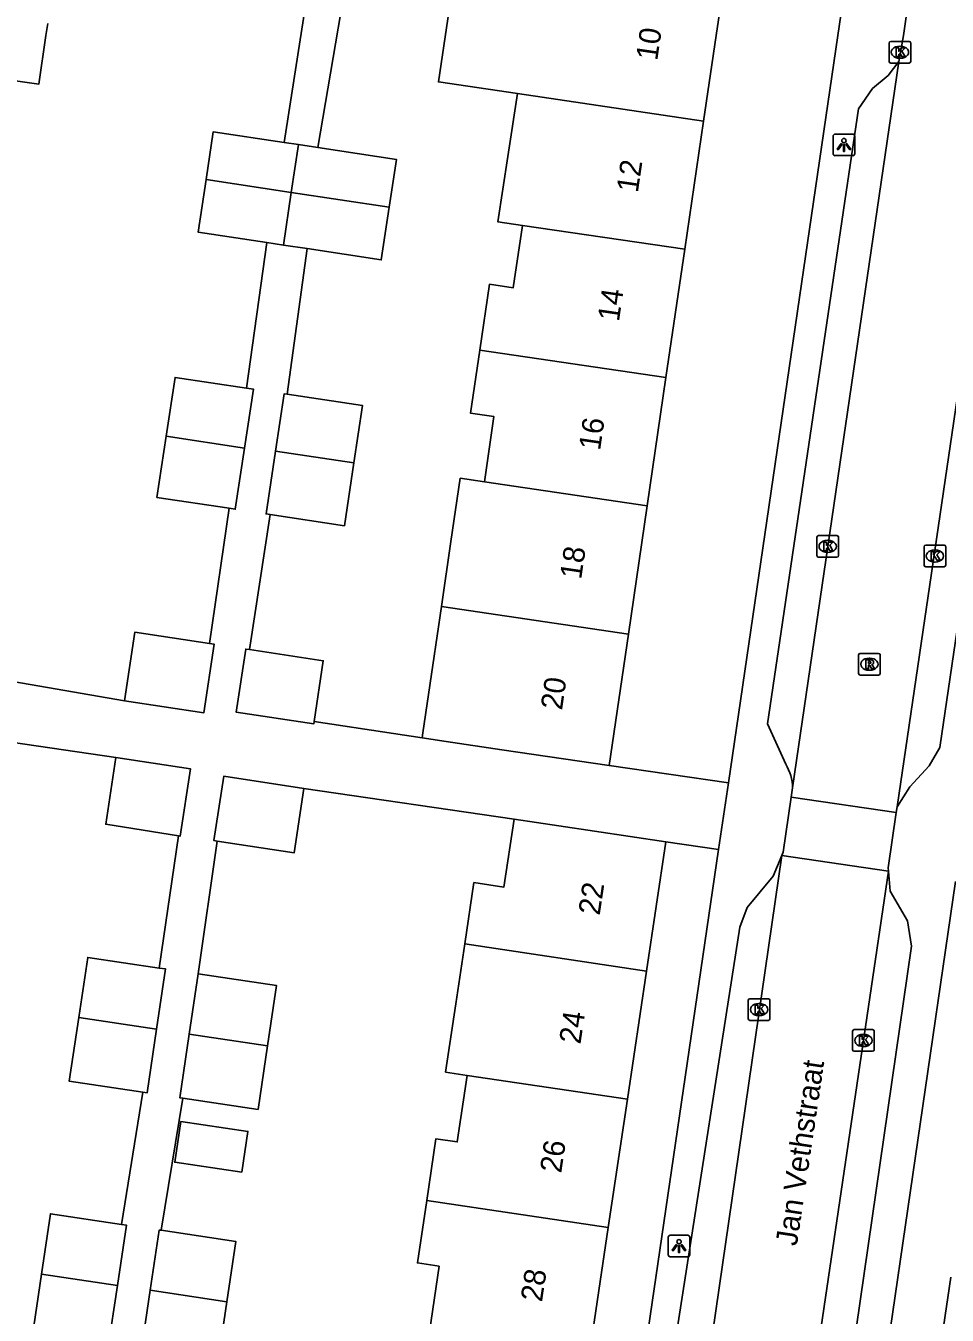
# Model space of a CAD drawing. Extents: x 163686 to 164493, y 382719 to 383870.
# Drawn here: x 164113.5 to 164156, y 382940.9 to 383000.5 of the extents above; entities that cross this region are included whole.
import ezdxf

# ---------------------------------------------------------------- set-up
doc = ezdxf.new("R2010")
doc.units = 0
for name, color, linetype in [('IMGEO_Kolk', 7, 'Continuous'), ('IMGEO_Lichtpunt', 7, 'Continuous'), ('IMGEO_Openbare_ruimte_label', 7, 'Continuous'), ('IMGEO_Pand', 7, 'Continuous'), ('IMGEO_Pand_nummerreeks', 7, 'Continuous'), ('IMGEO_Rijbaan_lokaal_open', 7, 'Continuous'), ('IMGEO_Rioolput', 7, 'Continuous'), ('IMGEO_Voetpad_open', 7, 'Continuous')]:
    doc.layers.add(name, color=color, linetype=linetype)

msp = doc.modelspace()

# ---------------------------------------------------------------- linework, layer by layer
at = {"layer": 'IMGEO_Kolk'}
for p, q in [((164153.419, 382999.732), (164154.271, 382999.732)), ((164153.344, 382998.806), (164153.344, 382999.658)), ((164153.832, 382999.512), (164153.857, 382999.512)), ((164154.345, 382999.658), (164154.345, 382998.806)), ((164154.271, 382998.732), (164153.419, 382998.732)), ((164153.855, 382998.952), (164153.83, 382998.952)), ((164150.007, 382975.99), (164150.007, 382976.842)), ((164150.082, 382976.916), (164150.934, 382976.916)), ((164150.495, 382976.696), (164150.52, 382976.696)), ((164151.008, 382976.842), (164151.008, 382975.99)), ((164155.032, 382976.473), (164155.884, 382976.473)), ((164150.934, 382975.916), (164150.082, 382975.916)), ((164150.518, 382976.136), (164150.493, 382976.136)), ((164154.957, 382975.547), (164154.957, 382976.399)), ((164155.445, 382976.253), (164155.47, 382976.253)), ((164155.958, 382976.399), (164155.958, 382975.547)), ((164155.884, 382975.473), (164155.032, 382975.473)), ((164155.468, 382975.693), (164155.443, 382975.693)), ((164146.841, 382954.601), (164146.841, 382955.453)), ((164146.916, 382955.527), (164147.768, 382955.527)), ((164147.329, 382955.307), (164147.354, 382955.307)), ((164147.842, 382955.453), (164147.842, 382954.601)), ((164147.768, 382954.527), (164146.916, 382954.527)), ((164147.352, 382954.747), (164147.327, 382954.747)), ((164151.657, 382953.173), (164151.657, 382954.025)), ((164151.732, 382954.099), (164152.584, 382954.099)), ((164152.145, 382953.879), (164152.17, 382953.879)), ((164152.658, 382954.025), (164152.658, 382953.173)), ((164152.168, 382953.319), (164152.143, 382953.319)), ((164152.584, 382953.099), (164151.732, 382953.099))]:
    msp.add_line(p, q, dxfattribs=at)
for points in [[(164153.419, 382999.732), (164154.271, 382999.732)], [(164153.344, 382998.806), (164153.344, 382999.658)], [(164153.665, 382999.432), (164153.788, 382999.432), (164153.788, 382999.281), (164153.918, 382999.432), (164154.082, 382999.432), (164153.936, 382999.281), (164154.089, 382999.032), (164153.937, 382999.032), (164153.852, 382999.196), (164153.788, 382999.129), (164153.788, 382999.032), (164153.665, 382999.032), (164153.665, 382999.432)], [(164154.345, 382999.658), (164154.345, 382998.806)], [(164154.271, 382998.732), (164153.419, 382998.732)], [(164150.007, 382975.99), (164150.007, 382976.842)], [(164150.082, 382976.916), (164150.934, 382976.916)], [(164150.328, 382976.616), (164150.451, 382976.616), (164150.451, 382976.465), (164150.581, 382976.616), (164150.745, 382976.616), (164150.599, 382976.465), (164150.752, 382976.216), (164150.6, 382976.216), (164150.515, 382976.38), (164150.451, 382976.313), (164150.451, 382976.216), (164150.328, 382976.216), (164150.328, 382976.616)], [(164151.008, 382976.842), (164151.008, 382975.99)], [(164155.032, 382976.473), (164155.884, 382976.473)], [(164150.934, 382975.916), (164150.082, 382975.916)], [(164154.957, 382975.547), (164154.957, 382976.399)], [(164155.278, 382976.173), (164155.401, 382976.173), (164155.401, 382976.022), (164155.531, 382976.173), (164155.695, 382976.173), (164155.549, 382976.022), (164155.702, 382975.773), (164155.55, 382975.773), (164155.465, 382975.937), (164155.401, 382975.87), (164155.401, 382975.773), (164155.278, 382975.773), (164155.278, 382976.173)], [(164155.958, 382976.399), (164155.958, 382975.547)], [(164155.884, 382975.473), (164155.032, 382975.473)], [(164146.841, 382954.601), (164146.841, 382955.453)], [(164146.916, 382955.527), (164147.768, 382955.527)], [(164147.162, 382955.227), (164147.285, 382955.227), (164147.285, 382955.076), (164147.415, 382955.227), (164147.579, 382955.227), (164147.433, 382955.076), (164147.586, 382954.827), (164147.434, 382954.827), (164147.349, 382954.991), (164147.285, 382954.924), (164147.285, 382954.827), (164147.162, 382954.827), (164147.162, 382955.227)], [(164147.842, 382955.453), (164147.842, 382954.601)], [(164147.768, 382954.527), (164146.916, 382954.527)], [(164151.657, 382953.173), (164151.657, 382954.025)], [(164151.732, 382954.099), (164152.584, 382954.099)], [(164152.658, 382954.025), (164152.658, 382953.173)], [(164151.978, 382953.799), (164152.101, 382953.799), (164152.101, 382953.648), (164152.231, 382953.799), (164152.395, 382953.799), (164152.249, 382953.648), (164152.402, 382953.399), (164152.25, 382953.399), (164152.165, 382953.563), (164152.101, 382953.496), (164152.101, 382953.399), (164151.978, 382953.399), (164151.978, 382953.799)], [(164152.584, 382953.099), (164151.732, 382953.099)]]:
    msp.add_lwpolyline(points, dxfattribs=at)
for centre, start, end in [((164153.421, 382999.656), 91.55205, 178.44795), ((164153.421, 382999.656), 91.55205, 178.44795), ((164154.269, 382999.656), 1.55205, 88.44795), ((164154.269, 382999.656), 1.55205, 88.44795), ((164153.421, 382998.808), 181.55205, 268.44795), ((164153.421, 382998.808), 181.55205, 268.44795), ((164154.269, 382998.808), 271.55205, 358.44795), ((164154.269, 382998.808), 271.55205, 358.44795), ((164150.084, 382976.84), 91.55205, 178.44795), ((164150.084, 382976.84), 91.55205, 178.44795), ((164150.932, 382976.84), 1.55205, 88.44795), ((164150.932, 382976.84), 1.55205, 88.44795), ((164155.034, 382976.397), 91.55205, 178.44795), ((164155.034, 382976.397), 91.55205, 178.44795), ((164155.882, 382976.397), 1.55205, 88.44795), ((164155.882, 382976.397), 1.55205, 88.44795), ((164150.084, 382975.992), 181.55205, 268.44795), ((164150.084, 382975.992), 181.55205, 268.44795), ((164150.932, 382975.992), 271.55205, 358.44795), ((164150.932, 382975.992), 271.55205, 358.44795), ((164155.034, 382975.549), 181.55205, 268.44795), ((164155.034, 382975.549), 181.55205, 268.44795), ((164155.882, 382975.549), 271.55205, 358.44795), ((164155.882, 382975.549), 271.55205, 358.44795), ((164146.918, 382955.451), 91.55205, 178.44795), ((164146.918, 382955.451), 91.55205, 178.44795), ((164147.766, 382955.451), 1.55205, 88.44795), ((164147.766, 382955.451), 1.55205, 88.44795), ((164146.918, 382954.603), 181.55205, 268.44795), ((164146.918, 382954.603), 181.55205, 268.44795), ((164147.766, 382954.603), 271.55205, 358.44795), ((164147.766, 382954.603), 271.55205, 358.44795), ((164151.734, 382954.023), 91.55205, 178.44795), ((164151.734, 382954.023), 91.55205, 178.44795), ((164152.582, 382954.023), 1.55205, 88.44795), ((164152.582, 382954.023), 1.55205, 88.44795), ((164151.734, 382953.175), 181.55205, 268.44795), ((164151.734, 382953.175), 181.55205, 268.44795), ((164152.582, 382953.175), 271.55205, 358.44795), ((164152.582, 382953.175), 271.55205, 358.44795)]:
    msp.add_arc(centre, 0.0765, start, end, dxfattribs=at)
for centre, major_axis, ratio, start_param, end_param in [((164153.831, 382999.232), (-0.387, 0.002), 0.722429, 4.712389, 7.853982), ((164153.856, 382999.232), (-0.39, 0.002), 0.717154, 1.570796, 4.712389), ((164150.494, 382976.416), (-0.387, 0.002), 0.722429, 4.712389, 7.853982), ((164150.519, 382976.416), (-0.39, 0.002), 0.717154, 1.570796, 4.712389), ((164155.444, 382975.973), (-0.387, 0.002), 0.722429, 4.712389, 7.853982), ((164155.469, 382975.973), (-0.39, 0.002), 0.717154, 1.570796, 4.712389), ((164147.328, 382955.027), (-0.387, 0.002), 0.722429, 4.712389, 7.853982), ((164147.353, 382955.027), (-0.39, 0.002), 0.717154, 1.570796, 4.712389), ((164152.144, 382953.599), (-0.387, 0.002), 0.722429, 4.712389, 7.853982), ((164152.169, 382953.599), (-0.39, 0.002), 0.717154, 1.570796, 4.712389)]:
    msp.add_ellipse(centre, major_axis=major_axis, ratio=ratio, start_param=start_param, end_param=end_param, dxfattribs=at)
at = {"layer": 'IMGEO_Lichtpunt'}
for p, q in [((164150.759, 382995.358), (164150.759, 382994.551)), ((164150.759, 382995.358), (164150.759, 382994.551)), ((164151.661, 382995.453), (164150.853, 382995.453)), ((164151.661, 382995.453), (164150.853, 382995.453)), ((164151.755, 382994.551), (164151.755, 382995.358)), ((164151.755, 382994.551), (164151.755, 382995.358)), ((164150.853, 382994.457), (164151.661, 382994.457)), ((164150.853, 382994.457), (164151.661, 382994.457)), ((164143.143, 382944.511), (164143.143, 382943.704)), ((164143.143, 382944.511), (164143.143, 382943.704)), ((164144.045, 382944.606), (164143.237, 382944.606)), ((164144.045, 382944.606), (164143.237, 382944.606)), ((164144.139, 382943.704), (164144.139, 382944.511)), ((164144.139, 382943.704), (164144.139, 382944.511)), ((164143.237, 382943.61), (164144.045, 382943.61)), ((164143.237, 382943.61), (164144.045, 382943.61))]:
    msp.add_line(p, q, dxfattribs=at)
for points in [[(164151.133, 382995.022), (164151.172, 382994.994), (164150.984, 382994.732), (164150.946, 382994.759), (164151.133, 382995.022)], [(164151.235, 382994.974), (164151.282, 382994.974), (164151.282, 382994.652), (164151.235, 382994.652), (164151.235, 382994.974)], [(164151.345, 382994.994), (164151.383, 382995.021), (164151.57, 382994.759), (164151.531, 382994.731), (164151.345, 382994.994)], [(164143.517, 382944.175), (164143.556, 382944.147), (164143.368, 382943.885), (164143.33, 382943.912), (164143.517, 382944.175)], [(164143.619, 382944.127), (164143.666, 382944.127), (164143.666, 382943.805), (164143.619, 382943.805), (164143.619, 382944.127)], [(164143.729, 382944.147), (164143.767, 382944.174), (164143.954, 382943.912), (164143.915, 382943.884), (164143.729, 382944.147)]]:
    msp.add_lwpolyline(points, dxfattribs=at)
for centre in [(164151.258, 382995.156), (164143.642, 382944.309)]:
    msp.add_circle(centre, 0.0994, dxfattribs=at)
for centre, start, end in [((164150.853, 382995.358), 90, 180), ((164150.853, 382995.358), 90, 180), ((164151.661, 382995.358), 0, 90), ((164151.661, 382995.358), 0, 90), ((164150.853, 382994.551), 180, 270), ((164150.853, 382994.551), 180, 270), ((164151.661, 382994.551), 270, 0), ((164151.661, 382994.551), 270, 360), ((164143.237, 382944.511), 90, 180), ((164143.237, 382944.511), 90, 180), ((164144.045, 382944.511), 0, 90), ((164144.045, 382944.511), 0, 90), ((164143.237, 382943.704), 180, 270), ((164143.237, 382943.704), 180, 270), ((164144.045, 382943.704), 270, 0), ((164144.045, 382943.704), 270, 360)]:
    msp.add_arc(centre, 0.0946, start, end, dxfattribs=at)
at = {"layer": 'IMGEO_Pand'}
for points in [[(164136.183, 382997.324), (164132.535, 382997.862), (164133.464, 383004.108)], [(164144.775, 382996.057), (164145.353, 383000), (164145.689, 383002.289)], [(164114.493, 383000.564), (164114.409, 383000), (164114.073, 382997.755), (164113.003, 382997.917), (164112.529, 382994.785)], [(164136.415, 382991.239), (164135.272, 382991.407), (164135.737, 382994.426), (164136.183, 382997.324)], [(164136.183, 382997.324), (164144.775, 382996.057)], [(164121.8, 382993.352), (164122.134, 382995.563), (164125.402, 382995.069)], [(164143.907, 382990.134), (164144.775, 382996.057)], [(164126.072, 382994.968), (164125.402, 382995.069)], [(164126.072, 382994.968), (164125.738, 382992.757)], [(164126.957, 382994.834), (164126.072, 382994.968)], [(164130.26, 382992.074), (164130.595, 382994.285), (164126.957, 382994.834)], [(164124.604, 382990.445), (164121.433, 382990.925), (164121.8, 382993.352)], [(164121.8, 382993.352), (164125.738, 382992.757)], [(164125.371, 382990.329), (164125.738, 382992.757)], [(164125.738, 382992.757), (164130.26, 382992.074)], [(164130.26, 382992.074), (164129.894, 382989.646), (164126.471, 382990.163)], [(164134.448, 382985.478), (164134.895, 382988.517), (164135.99, 382988.355), (164136.415, 382991.239)], [(164136.415, 382991.239), (164143.907, 382990.134)], [(164124.604, 382990.445), (164125.371, 382990.329)], [(164125.371, 382990.329), (164126.471, 382990.163)], [(164143.907, 382990.134), (164143.039, 382984.212)], [(164134.655, 382979.397), (164135.098, 382982.407), (164134.019, 382982.566), (164134.448, 382985.478)], [(164134.448, 382985.478), (164143.039, 382984.212)], [(164123.662, 382983.724), (164120.375, 382984.221), (164119.964, 382981.502)], [(164143.039, 382984.212), (164142.171, 382978.289)], [(164123.577, 382980.956), (164123.988, 382983.675), (164123.662, 382983.724)], [(164125.542, 382983.44), (164125.412, 382983.46), (164125.013, 382980.818)], [(164125.542, 382983.44), (164129.031, 382982.913), (164128.632, 382980.271)], [(164122.87, 382978.172), (164119.536, 382978.676), (164119.964, 382981.502)], [(164119.964, 382981.502), (164123.577, 382980.956)], [(164122.87, 382978.172), (164123.15, 382978.13), (164123.577, 382980.956)], [(164125.013, 382980.818), (164124.574, 382977.915), (164124.755, 382977.888)], [(164128.632, 382980.271), (164125.013, 382980.818)], [(164128.632, 382980.271), (164128.193, 382977.368), (164124.755, 382977.888)], [(164132.669, 382973.639), (164133.11, 382976.634), (164133.541, 382979.561), (164134.655, 382979.397)], [(164142.171, 382978.289), (164134.655, 382979.397)], [(164142.171, 382978.289), (164141.303, 382972.366)], [(164131.776, 382967.569), (164131.811, 382967.807), (164132.27, 382970.928), (164132.669, 382973.639)], [(164141.303, 382972.366), (164132.669, 382973.639)], [(164121.958, 382971.925), (164118.508, 382972.447), (164118.03, 382969.286)], [(164140.413, 382966.297), (164141.303, 382972.366)], [(164118.03, 382969.286), (164121.7, 382968.731), (164122.178, 382971.892), (164121.958, 382971.925)], [(164123.807, 382971.646), (164123.632, 382971.673), (164123.192, 382968.757), (164126.773, 382968.216), (164126.79, 382968.33)], [(164123.807, 382971.646), (164127.214, 382971.131), (164126.79, 382968.33)], [(164131.776, 382967.569), (164132.895, 382967.404), (164135.467, 382967.025), (164140.413, 382966.297)], [(164117.634, 382966.665), (164117.168, 382963.585), (164120.528, 382963.053)], [(164120.528, 382963.053), (164120.607, 382963.04), (164121.076, 382966.145), (164117.634, 382966.665)], [(164126.324, 382965.242), (164122.617, 382965.803), (164122.167, 382962.83), (164122.312, 382962.808)], [(164126.324, 382965.242), (164125.874, 382962.269), (164122.312, 382962.808)], [(164133.744, 382958.057), (164134.167, 382960.889), (164135.555, 382960.682), (164136.023, 382963.821)], [(164136.023, 382963.821), (164138.089, 382963.513), (164143.034, 382962.775)], [(164143.034, 382962.775), (164142.144, 382956.805)], [(164133.862, 382951.987), (164132.861, 382952.136), (164133.331, 382955.286), (164133.744, 382958.057)], [(164142.144, 382956.805), (164133.744, 382958.057)], [(164119.642, 382956.943), (164116.336, 382957.436), (164115.92, 382954.655)], [(164119.515, 382954.119), (164119.93, 382956.9), (164119.642, 382956.943)], [(164141.26, 382950.884), (164142.144, 382956.805)], [(164121.437, 382956.675), (164121.022, 382953.894)], [(164121.437, 382956.675), (164125.056, 382956.135), (164124.641, 382953.354)], [(164115.92, 382954.655), (164115.482, 382951.715), (164118.888, 382951.206)], [(164119.515, 382954.119), (164115.92, 382954.655)], [(164118.888, 382951.206), (164119.076, 382951.178), (164119.515, 382954.119)], [(164121.022, 382953.894), (164120.583, 382950.953), (164120.723, 382950.932)], [(164121.022, 382953.894), (164124.641, 382953.354)], [(164124.641, 382953.354), (164124.202, 382950.413), (164120.723, 382950.932)], [(164131.992, 382946.215), (164132.417, 382949.06), (164133.404, 382948.913), (164133.862, 382951.987)], [(164133.862, 382951.987), (164141.26, 382950.884)], [(164141.26, 382950.884), (164140.377, 382944.964)], [(164123.452, 382947.515), (164120.358, 382947.977), (164120.639, 382949.863), (164123.733, 382949.401), (164123.452, 382947.515)], [(164132.112, 382940.144), (164132.564, 382943.175), (164131.561, 382943.325), (164131.992, 382946.215)], [(164140.377, 382944.964), (164131.992, 382946.215)], [(164117.894, 382945.107), (164114.617, 382945.596), (164114.202, 382942.813)], [(164117.894, 382945.107), (164118.122, 382945.073), (164117.707, 382942.291)], [(164139.494, 382939.044), (164140.377, 382944.964)], [(164119.226, 382942.064), (164119.641, 382944.847), (164119.722, 382944.835)], [(164119.722, 382944.835), (164123.176, 382944.32), (164122.761, 382941.537)], [(164114.202, 382942.813), (164113.765, 382939.888), (164117.062, 382939.396)], [(164114.202, 382942.813), (164117.707, 382942.291)], [(164156.195, 382942.671), (164155.324, 382936.735)], [(164117.707, 382942.291), (164117.271, 382939.365), (164117.062, 382939.396)], [(164118.918, 382939.12), (164118.79, 382939.139), (164119.226, 382942.064)], [(164122.761, 382941.537), (164119.226, 382942.064)], [(164122.761, 382941.537), (164122.324, 382938.611), (164118.918, 382939.12)]]:
    msp.add_lwpolyline(points, dxfattribs=at)
at = {"layer": 'IMGEO_Rijbaan_lokaal_open'}
for points in [[(164153.797, 382998.804), (164154.003, 383000), (164154.423, 383002.944)], [(164153.797, 382998.804), (164148.89, 382965.262)], [(164153.712, 382964.394), (164158.474, 382996.758)], [(164148.828, 382964.839), (164148.89, 382965.262)], [(164148.388, 382962.134), (164148.456, 382962.298), (164148.828, 382964.839)], [(164148.828, 382964.839), (164153.673, 382964.128)], [(164153.673, 382964.128), (164153.297, 382961.565), (164153.311, 382961.412)], [(164153.712, 382964.394), (164153.673, 382964.128)], [(164141.145, 382914.701), (164142.339, 382922.07), (164143.2, 382926.357), (164148.388, 382962.134)], [(164153.311, 382961.412), (164148.388, 382962.134)], [(164153.311, 382961.412), (164148.02, 382925.587), (164146.817, 382913.836)]]:
    msp.add_lwpolyline(points, dxfattribs=at)
at = {"layer": 'IMGEO_Rioolput'}
for p, q in [((164151.933, 382970.548), (164151.933, 382971.4)), ((164152.008, 382971.474), (164152.86, 382971.474)), ((164152.421, 382971.254), (164152.446, 382971.254)), ((164152.934, 382971.4), (164152.934, 382970.548)), ((164152.444, 382970.694), (164152.419, 382970.694)), ((164152.86, 382970.474), (164152.008, 382970.474))]:
    msp.add_line(p, q, dxfattribs=at)
for points in [[(164151.933, 382970.548), (164151.933, 382971.4)], [(164152.008, 382971.474), (164152.86, 382971.474)], [(164152.522, 382971.172), (164152.27, 382971.174), (164152.27, 382970.774)], [(164152.448, 382971.093), (164152.394, 382971.093), (164152.394, 382971.012)], [(164152.934, 382971.4), (164152.934, 382970.548)], [(164152.27, 382970.774), (164152.394, 382970.774), (164152.394, 382970.936), (164152.405, 382970.936)], [(164152.394, 382971.012), (164152.446, 382971.012)], [(164152.452, 382970.907), (164152.523, 382970.774), (164152.663, 382970.774), (164152.598, 382970.9)], [(164152.86, 382970.474), (164152.008, 382970.474)]]:
    msp.add_lwpolyline(points, dxfattribs=at)
for centre, radius, start, end in [((164152.01, 382971.398), 0.0765, 91.55205, 178.44795), ((164152.01, 382971.398), 0.0765, 91.55205, 178.44795), ((164152.454, 382970.997), 0.0964, 77.00612, 93.18647), ((164152.468, 382971.054), 0.0378, 276.66336, 79.67722), ((164152.521, 382971.062), 0.109, 350.36119, 89.41601), ((164152.858, 382971.398), 0.0765, 1.55205, 88.44795), ((164152.858, 382971.398), 0.0765, 1.55205, 88.44795), ((164152.01, 382970.55), 0.0765, 181.55205, 268.44795), ((164152.01, 382970.55), 0.0765, 181.55205, 268.44795), ((164152.404, 382970.883), 0.0533, 26.02933, 88.69889), ((164152.43, 382971.201), 0.19, 274.7715, 282.96867), ((164152.519, 382971.062), 0.112, 277.58423, 350.98172), ((164152.503, 382970.847), 0.108, 29.51342, 73.79051), ((164152.858, 382970.55), 0.0765, 271.55205, 358.44795), ((164152.858, 382970.55), 0.0765, 271.55205, 358.44795)]:
    msp.add_arc(centre, radius, start, end, dxfattribs=at)
for centre, major_axis, ratio, start_param, end_param in [((164152.42, 382970.974), (-0.387, 0.002), 0.722429, 4.712389, 7.853982), ((164152.445, 382970.974), (-0.39, 0.002), 0.717154, 1.570796, 4.712389)]:
    msp.add_ellipse(centre, major_axis=major_axis, ratio=ratio, start_param=start_param, end_param=end_param, dxfattribs=at)
at = {"layer": 'IMGEO_Voetpad_open'}
for points in [[(164125.402, 382995.069), (164126.491, 383001.989)], [(164128.126, 383001.71), (164126.957, 382994.834)], [(164151.195, 383001.469), (164150.98, 383000), (164145.92, 382965.49)], [(164148.575, 382966.357), (164147.73, 382968.221), (164151.931, 382996.613), (164152.575, 382997.555), (164153.297, 382998.155), (164153.797, 382998.804)], [(164159.573, 382993.627), (164155.683, 382967.132), (164155.191, 382966.279), (164154.305, 382965.31), (164153.712, 382964.394)], [(164123.662, 382983.724), (164124.604, 382990.445)], [(164126.471, 382990.163), (164125.542, 382983.44)], [(164121.958, 382971.925), (164122.87, 382978.172)], [(164124.755, 382977.888), (164123.807, 382971.646)], [(164110.113, 382970.66), (164118.03, 382969.286)], [(164126.79, 382968.33), (164131.776, 382967.569)], [(164108.585, 382967.987), (164117.634, 382966.665)], [(164140.413, 382966.297), (164145.92, 382965.49)], [(164136.023, 382963.821), (164126.324, 382965.242)], [(164145.92, 382965.49), (164145.469, 382962.412)], [(164120.528, 382963.053), (164119.642, 382956.943)], [(164122.312, 382962.808), (164121.437, 382956.675)], [(164143.034, 382962.775), (164145.469, 382962.412)], [(164145.469, 382962.412), (164140.229, 382926.679)], [(164140.017, 382917.209), (164140.91, 382922.339), (164140.823, 382922.696), (164146.444, 382958.829), (164146.796, 382959.732), (164147.997, 382961.185), (164148.388, 382962.134)], [(164153.311, 382961.412), (164153.396, 382960.493), (164154.188, 382959.124), (164154.37, 382957.956), (164149.279, 382922.725), (164148.75, 382918.131), (164148.471, 382915.706)], [(164151.193, 382925.112), (164156.406, 382960.944)], [(164118.888, 382951.206), (164117.894, 382945.107)], [(164120.723, 382950.932), (164119.722, 382944.835)]]:
    msp.add_lwpolyline(points, dxfattribs=at)
msp.add_arc((164146.515, 382965.172), 2.376, 2.17815, 29.91986, dxfattribs=at)

# ---------------------------------------------------------------- texts
at = {"layer": 'IMGEO_Openbare_ruimte_label'}
msp.add_text('Jan Vethstraat', height=1, rotation=81.54574, dxfattribs=at).set_placement((164149.081, 382944.079))
at = {"layer": 'IMGEO_Pand_nummerreeks'}
for s, rotation, p in [('10', 81.65794, (164142.634, 382998.815)), ('12', 81.66367, (164141.739, 382992.716)), ('14', 81.66128, (164140.867, 382986.767)), ('16', 81.66128, (164139.995, 382980.815)), ('18', 81.66367, (164139.122, 382974.866)), ('20', 81.66367, (164138.237, 382968.824)), ('22', 81.51654, (164139.976, 382959.35)), ('24', 81.51471, (164139.088, 382953.4)), ('26', 81.51654, (164138.2, 382947.446)), ('28', 81.51654, (164137.312, 382941.496))]:
    msp.add_text(s, height=1, rotation=rotation, dxfattribs=at).set_placement(p)

doc.saveas('drawing.dxf')
